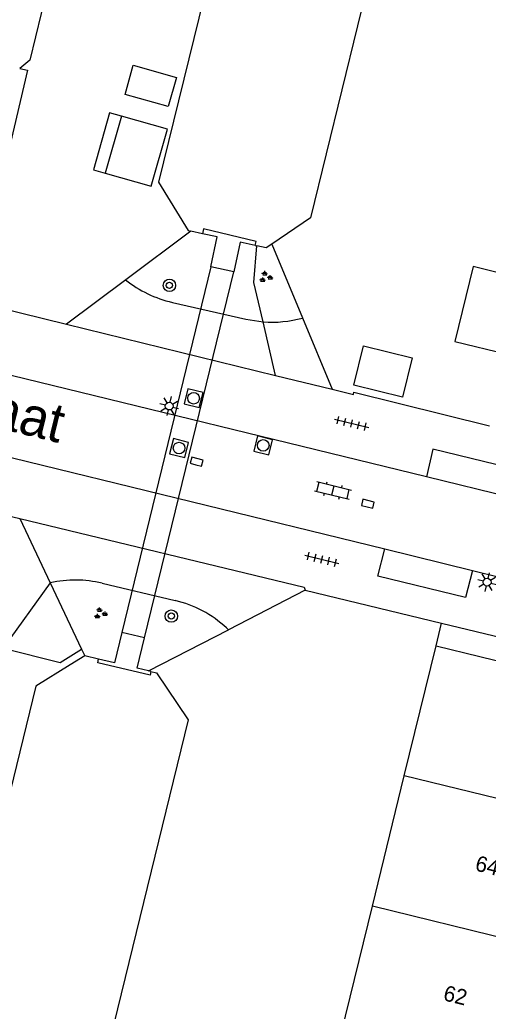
# Model space of a CAD drawing. Extents: x 128000 to 131008, y 398996 to 402500.
# Drawn here: x 128208.5 to 128238.6, y 399424.2 to 399488 of the extents above; entities that cross this region are included whole.
import ezdxf

# ---------------------------------------------------------------- set-up
doc = ezdxf.new("R2010")
doc.units = 0
for name, color, linetype in [('gg-afsc-erfafscheiding', 7, 'Continuous'), ('gg-afsc-muur', 7, 'Continuous'), ('gg-anno-huisnummerreeks BGT', 7, 'Continuous'), ('gg-anno-openbare ruimte label', 7, 'Continuous'), ('gg-bbg-gedigitaliseerde bebouwing', 7, 'Continuous'), ('gg-bbg-gedigitaliseerde bijgebouw', 7, 'Continuous'), ('gg-bbg-hoofdgebouw', 7, 'Continuous'), ('gg-bbg-luifel en loopbrug', 7, 'Continuous'), ('gg-bbg-tussenscheiding', 7, 'Continuous'), ('gg-knt-BGT kruinlijn', 7, 'Continuous'), ('gg-knt-verharding', 7, 'Continuous'), ('gg-knt-verharding nz', 7, 'Continuous'), ('gg-kntw-beschoeiing', 7, 'Continuous'), ('gg-kwrk-duiker nz vlak', 7, 'Continuous'), ('gg-kwrk-uitstroombak niveau min 01', 7, 'Continuous'), ('gt-grn-groengrens', 7, 'Continuous'), ('gt-symb-boom', 7, 'Continuous'), ('gt-symb-groenvak', 7, 'Continuous'), ('gt-symb-klinker verharding', 7, 'Continuous'), ('gt-symb-kolk', 7, 'Continuous'), ('gt-symb-lichtmast', 7, 'Continuous'), ('gt-symb-rioolschacht', 7, 'Continuous'), ('gt-symb-tegel verharding', 7, 'Continuous')]:
    doc.layers.add(name, color=color, linetype=linetype)

# ---------------------------------------------------------------- blocks, each defined once
blk = doc.blocks.new('gt0-GRVAK')
at = {"layer": 'gt-symb-groenvak'}
for p, q in [((-0.11, 0.189), (-0.228, 0.24)), ((-0.182, 0.153), (0.088, 0.153)), ((-0.091, 0.211), (-0.156, 0.322)), ((-0.047, 0.214), (-0.047, 0.393)), ((-0.004, 0.211), (0.061, 0.322)), ((0.015, 0.189), (0.133, 0.24)), ((0.262, -0.052), (0.197, 0.059)), ((0.305, -0.049), (0.305, 0.13)), ((0.349, -0.052), (0.414, 0.059)), ((-0.245, -0.228), (-0.363, -0.177)), ((-0.318, -0.264), (-0.047, -0.264)), ((-0.226, -0.206), (-0.291, -0.095)), ((-0.183, -0.203), (-0.183, -0.024)), ((-0.139, -0.206), (-0.074, -0.095)), ((-0.12, -0.228), (-0.002, -0.177)), ((0.243, -0.074), (0.125, -0.023)), ((0.17, -0.11), (0.441, -0.11)), ((0.368, -0.074), (0.486, -0.023))]:
    blk.add_line(p, q, dxfattribs=at)
blk = doc.blocks.new('gt0-RS')
at = {"layer": 'gt-symb-rioolschacht'}
blk.add_lwpolyline([(-0.5, -0.5), (0.5, -0.5), (0.5, 0.5), (-0.5, 0.5)], close=True, dxfattribs=at)
blk.add_circle((0, 0), 0.375, dxfattribs=at)
blk = doc.blocks.new('gt0-TEG1')
at = {"layer": 'gt-symb-tegel verharding'}
for p, q in [((-1.125, 0), (1.125, 0)), ((-0.9, -0.25), (-0.9, 0.25)), ((-0.45, -0.25), (-0.45, 0.25)), ((0, -0.25), (0, 0.25)), ((0.45, -0.25), (0.45, 0.25)), ((0.9, -0.25), (0.9, 0.25))]:
    blk.add_line(p, q, dxfattribs=at)
blk = doc.blocks.new('gt0-LMAST')
at = {"layer": 'gt-symb-lichtmast'}
for p, q in [((-0.182, 0.173), (-0.447, 0.438)), ((-0.005, 0.246), (-0.005, 0.621)), ((0.172, 0.173), (0.437, 0.438)), ((-0.255, -0.004), (-0.63, -0.004)), ((-0.182, -0.181), (-0.447, -0.446)), ((-0.005, -0.254), (-0.005, -0.629)), ((0.437, -0.446), (0.172, -0.181)), ((0.245, -0.004), (0.62, -0.004))]:
    blk.add_line(p, q, dxfattribs=at)
blk.add_circle((-0.005, -0.004), 0.25, dxfattribs=at)
blk = doc.blocks.new('gt0-KOLK')
at = {"layer": 'gt-symb-kolk'}
blk.add_lwpolyline([(0, 0), (0.375, 0), (0.375, 0.4), (-0.375, 0.4), (-0.375, 0), (0, 0)], dxfattribs=at)
blk = doc.blocks.new('gt0-KL1')
at = {"layer": 'gt-symb-klinker verharding'}
for p, q in [((-1.15, 0.3), (1.15, 0.3)), ((-1, -0.3), (-1, 0.3)), ((-0.5, 0.3), (-0.5, 0.45)), ((0, -0.3), (0, 0.3)), ((0.5, 0.3), (0.5, 0.45)), ((1, -0.3), (1, 0.3)), ((-1.15, -0.3), (1.15, -0.3)), ((-0.5, -0.45), (-0.5, -0.3)), ((0.5, -0.45), (0.5, -0.3))]:
    blk.add_line(p, q, dxfattribs=at)
blk = doc.blocks.new('gt0-BOOM')
at = {"layer": 'gt-symb-boom'}
for radius in [0.4, 0.2]:
    blk.add_circle((0, 0), radius, dxfattribs=at)

msp = doc.modelspace()

# ---------------------------------------------------------------- linework, layer by layer
at = {"layer": 'gg-afsc-erfafscheiding'}
for p, q in [((128219.535, 399474.421), (128215.347, 399471.288)), ((128215.347, 399471.288), (128211.541, 399468.44)), ((128224.987, 399465.14), (128224.184, 399468.581)), ((128226.89, 399451.33), (128221.953, 399448.78)), ((128216.82, 399446.128), (128221.953, 399448.78))]:
    msp.add_line(p, q, dxfattribs=at)
msp.add_lwpolyline([(128224.184, 399468.581), (128223.593, 399471.115), (128223.772, 399473.475)], dxfattribs=at)
at = {"layer": 'gg-afsc-muur'}
for p, q in [((128230.02, 399464.05), (128238.733, 399461.893)), ((128188.8, 399460.7), (128208.548, 399455.928)), ((128208.548, 399455.928), (128210.501, 399451.795)), ((128226.89, 399451.33), (128235.657, 399449.197)), ((128235.3, 399447.74), (128235.657, 399449.197)), ((128212.517, 399447.53), (128212.72, 399447.1))]:
    msp.add_line(p, q, dxfattribs=at)
at = {"layer": 'gg-bbg-gedigitaliseerde bebouwing'}
msp.add_lwpolyline([(128207.325, 399491.386), (128209.776, 399490.788), (128210.29, 399489.943), (128209.188, 399485.422), (128208.541, 399484.877)], dxfattribs=at)
at = {"layer": 'gg-bbg-gedigitaliseerde bijgebouw'}
msp.add_line((128215.074, 399481.815), (128214.032, 399478.148), dxfattribs=at)
for points in [[(128218.088, 399482.423), (128215.305, 399483.213), (128215.839, 399485.093), (128218.622, 399484.303), (128218.088, 399482.423)], [(128214.032, 399478.148), (128216.995, 399477.307), (128218.036, 399480.973), (128215.074, 399481.815)], [(128230.642, 399467.035), (128233.758, 399466.263), (128233.135, 399463.747), (128230.019, 399464.518), (128230.642, 399467.035)]]:
    msp.add_lwpolyline(points, dxfattribs=at)
at = {"layer": 'gg-bbg-hoofdgebouw'}
for p, q in [((128233.253, 399439.374), (128235.3, 399447.74)), ((128231.204, 399430.995), (128233.253, 399439.374)), ((128229.154, 399422.617), (128231.204, 399430.995))]:
    msp.add_line(p, q, dxfattribs=at)
msp.add_lwpolyline([(128235.3, 399447.74), (128246.531, 399444.99), (128245.72, 399441.66), (128244.77, 399441.89), (128243.54, 399436.857)], dxfattribs=at)
at = {"layer": 'gg-bbg-luifel en loopbrug'}
msp.add_line((128210.501, 399451.795), (128212.517, 399447.53), dxfattribs=at)
for points in [[(128208.541, 399484.877), (128209.028, 399484.763), (128207.704, 399479.08)], [(128215.074, 399481.815), (128214.315, 399482.03), (128213.274, 399478.363), (128214.032, 399478.148)], [(128241.042, 399471.311), (128237.687, 399472.132), (128236.51, 399467.326), (128239.864, 399466.506)], [(128210.501, 399451.795), (128207.468, 399447.588), (128211.135, 399446.672), (128212.517, 399447.53)]]:
    msp.add_lwpolyline(points, dxfattribs=at)
at = {"layer": 'gg-bbg-tussenscheiding'}
for p, q in [((128243.54, 399436.857), (128233.253, 399439.374)), ((128242.432, 399428.247), (128231.204, 399430.995))]:
    msp.add_line(p, q, dxfattribs=at)
at = {"layer": 'gg-knt-BGT kruinlijn'}
for p, q in [((128213.83, 399451.77), (128218.522, 399450.659)), ((128221.827, 399448.899), (128221.953, 399448.78))]:
    msp.add_line(p, q, dxfattribs=at)
msp.add_lwpolyline([(128218.347, 399469.831), (128223.07, 399468.75), (128224.184, 399468.581)], dxfattribs=at)
for centre, radius, start, end in [((128219.993, 399477.038), 7.393, 231.05936, 257.13204), ((128224.734, 399475.936), 7.376, 265.72418, 285.50803), ((128212.111, 399444.567), 7.405, 76.5796, 102.55986), ((128216.818, 399443.476), 7.382, 47.27213, 76.65491)]:
    msp.add_arc(centre, radius, start, end, dxfattribs=at)
at = {"layer": 'gg-knt-verharding'}
for p, q in [((128197.151, 399471.972), (128211.541, 399468.44)), ((128211.541, 399468.44), (128224.987, 399465.14)), ((128234.686, 399458.61), (128206.623, 399465.471)), ((128224.987, 399465.14), (128228.614, 399464.25)), ((128202.441, 399461.207), (128232.003, 399453.973)), ((128237.633, 399452.595), (128239.382, 399452.167)), ((128235.657, 399449.197), (128251.72, 399445.29))]:
    msp.add_line(p, q, dxfattribs=at)
for points in [[(128228.614, 399464.25), (128230, 399463.91), (128230.02, 399464.05)], [(128252.527, 399454.249), (128252.95, 399456.049), (128235.094, 399460.402), (128234.686, 399458.61)], [(128208.548, 399455.928), (128226.83, 399451.51), (128226.89, 399451.33)], [(128237.633, 399452.595), (128237.189, 399450.855), (128231.557, 399452.228), (128232.003, 399453.973)]]:
    msp.add_lwpolyline(points, dxfattribs=at)
at = {"layer": 'gg-knt-verharding nz'}
for p, q in [((128252.527, 399454.249), (128234.686, 399458.61)), ((128232.003, 399453.973), (128237.633, 399452.595))]:
    msp.add_line(p, q, dxfattribs=at)
at = {"layer": 'gg-kntw-beschoeiing'}
for p, q in [((128220.289, 399474.252), (128219.535, 399474.421)), ((128223.68, 399473.496), (128223.772, 399473.475)), ((128212.72, 399447.1), (128211.774, 399446.513)), ((128213.611, 399446.889), (128212.72, 399447.1))]:
    msp.add_line(p, q, dxfattribs=at)
for points in [[(128222.957, 399500), (128217.45, 399477.56), (128219.36, 399474.46), (128219.535, 399474.421)], [(128233.27, 399500), (128227.23, 399475.27), (128224.739, 399473.583)], [(128224.739, 399473.583), (128224.38, 399473.34), (128223.772, 399473.475)], [(128216.969, 399446.093), (128217.32, 399446.01), (128219.36, 399442.98), (128194.27, 399340.4), (128191.46, 399338.54), (128190.78, 399338.708)], [(128211.774, 399446.513), (128209.58, 399445.15), (128198.622, 399400.277)]]:
    msp.add_lwpolyline(points, dxfattribs=at)
at = {"layer": 'gg-kwrk-duiker nz vlak'}
for p, q in [((128220.83, 399472.11), (128215.09, 399448.6)), ((128216.55, 399448.25), (128222.3, 399471.8))]:
    msp.add_line(p, q, dxfattribs=at)
at = {"layer": 'gg-kwrk-uitstroombak niveau min 01'}
for p, q in [((128222.3, 399471.8), (128220.83, 399472.11)), ((128216.55, 399448.25), (128215.09, 399448.6)), ((128216.969, 399446.093), (128216.82, 399446.128))]:
    msp.add_line(p, q, dxfattribs=at)
for points in [[(128223.68, 399473.496), (128223.736, 399473.746), (128220.357, 399474.555), (128220.289, 399474.252)], [(128220.83, 399472.11), (128221.236, 399474.041), (128220.289, 399474.252)], [(128223.68, 399473.496), (128222.702, 399473.714), (128222.3, 399471.8)], [(128215.09, 399448.6), (128214.63, 399446.647), (128213.611, 399446.889)], [(128216.82, 399446.128), (128216.089, 399446.302), (128216.55, 399448.25)], [(128216.969, 399446.093), (128216.913, 399445.857), (128213.554, 399446.648), (128213.611, 399446.889)]]:
    msp.add_lwpolyline(points, dxfattribs=at)
at = {"layer": 'gt-grn-groengrens'}
for p, q in [((128224.739, 399473.583), (128226.706, 399468.829)), ((128226.706, 399468.829), (128228.614, 399464.25))]:
    msp.add_line(p, q, dxfattribs=at)

# ---------------------------------------------------------------- block references
at = {"layer": 'gt-symb-boom'}
for p in [(128218.16, 399470.928), (128218.28, 399449.654)]:
    msp.add_blockref('gt0-BOOM', p, dxfattribs=at)
at = {"layer": 'gt-symb-groenvak'}
for p in [(128224.336, 399471.46), (128213.714, 399449.82)]:
    msp.add_blockref('gt0-GRVAK', p, dxfattribs=at)
at = {"layer": 'gt-symb-klinker verharding', "rotation": -13.716469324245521}
msp.add_blockref('gt0-KL1', (128228.677, 399457.738), dxfattribs=at)
at = {"layer": 'gt-symb-kolk'}
for p, rotation in [((128219.859, 399459.393), -13.772145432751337), ((128230.87, 399456.689), -13.772145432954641)]:
    msp.add_blockref('gt0-KOLK', p, dxfattribs=dict(at, rotation=rotation))
at = {"layer": 'gt-symb-lichtmast'}
for p, rotation in [((128218.15, 399463.165), -13.772145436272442), ((128238.586, 399451.839), -13.77214543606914)]:
    msp.add_blockref('gt0-LMAST', p, dxfattribs=dict(at, rotation=rotation))
at = {"layer": 'gt-symb-rioolschacht'}
for p, rotation in [((128219.714, 399463.669), 76.22785456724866), ((128224.187, 399460.635), 76.22785456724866), ((128218.778, 399460.464), 76.22785456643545)]:
    msp.add_blockref('gt0-RS', p, dxfattribs=dict(at, rotation=rotation))
at = {"layer": 'gt-symb-tegel verharding'}
for p, rotation in [((128229.873, 399462.046), -13.71646932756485), ((128227.959, 399453.309), -13.716469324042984)]:
    msp.add_blockref('gt0-TEG1', p, dxfattribs=dict(at, rotation=rotation))

# ---------------------------------------------------------------- texts
at = {"layer": 'gg-anno-huisnummerreeks BGT'}
for s, p in [('64', (128237.752, 399433.3)), ('62', (128235.704, 399424.956))]:
    msp.add_text(s, height=1, rotation=346.2, dxfattribs=at).set_placement(p)
at = {"layer": 'gg-anno-openbare ruimte label'}
msp.add_text('Haveltestraat', height=2.5, rotation=346.2, dxfattribs=at).set_placement((128191.917, 399465.49))

doc.saveas('drawing.dxf')
